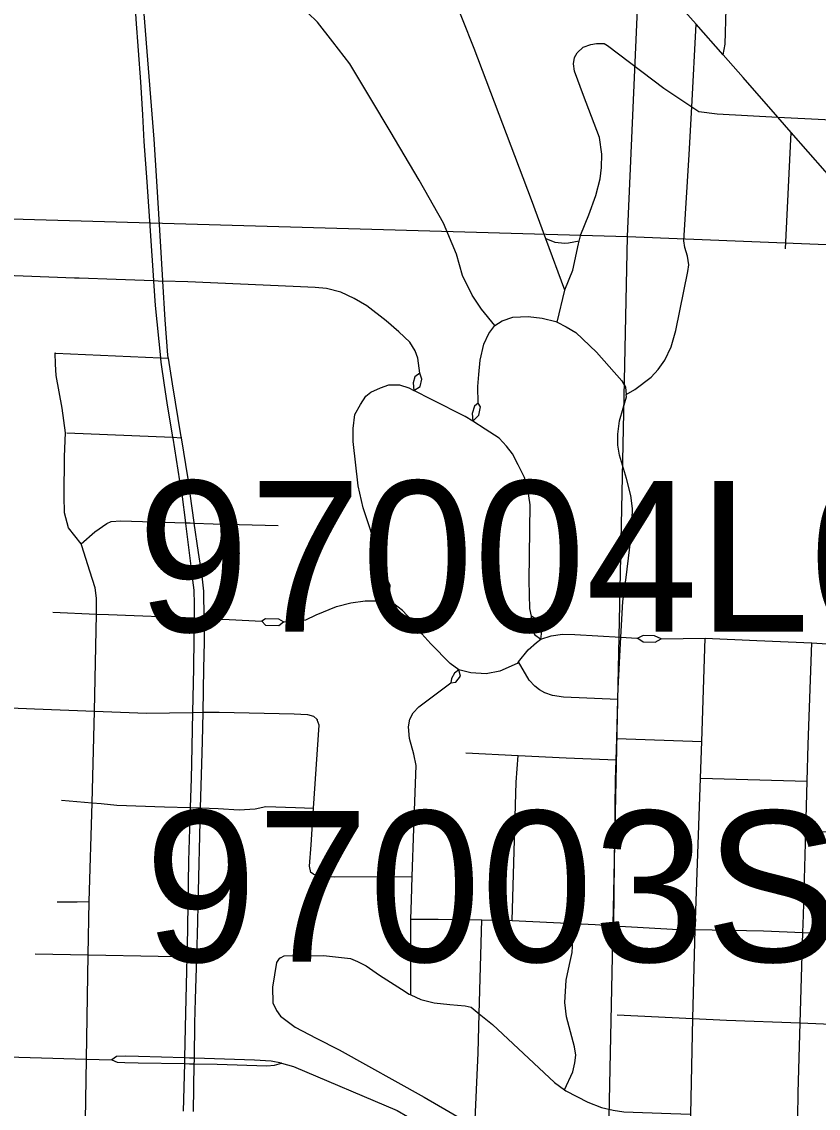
# Model space of a CAD drawing. Extents: x -157.2 to -99.3, y 12.2 to 46.2.
# Drawn here: x -148.991 to -148.41, y 37.727 to 38.52 of the extents above; entities that cross this region are included whole.
import ezdxf

# ---------------------------------------------------------------- set-up
doc = ezdxf.new("R2010")
doc.units = 0
for name, color, linetype in [('tdCoCityStreetMajor', 7, 'Continuous'), ('tdCoCityStreetMinor', 7, 'Continuous'), ('tdCoSectLine', 7, 'Continuous'), ('tdCoStrucPriMaintName', 7, 'Continuous')]:
    doc.layers.add(name, color=color, linetype=linetype)

msp = doc.modelspace()

# ---------------------------------------------------------------- linework, layer by layer
at = {"layer": 'tdCoCityStreetMajor'}
for p, q in [((-148.9, 38.40355), (-148.89756, 38.3677)), ((-148.89049, 38.36816), (-148.89271, 38.40402)), ((-148.88823, 38.33147), (-148.89049, 38.36816)), ((-148.87472, 38.21745), (-148.88106, 38.25614)), ((-148.88102, 38.21643), (-148.87596, 38.18538)), ((-148.86532, 38.15499), (-148.86963, 38.18634)), ((-148.87169, 38.15416), (-148.86756, 38.12116)), ((-148.8658, 38.04844), (-148.86647, 38.01645)), ((-148.86061, 37.94672), (-148.85976, 37.97885)), ((-148.86817, 37.94694), (-148.86817, 37.94694)), ((-148.87062, 37.83796), (-148.87141, 37.80716)), ((-148.8643, 37.80698), (-148.86347, 37.83777))]:
    msp.add_line(p, q, dxfattribs=at)
for points in [[(-148.33391, 38.33018), (-148.3553, 38.3548), (-148.42957, 38.43944), (-148.43948, 38.45074), (-148.46479, 38.47958), (-148.47939, 38.49615), (-148.49904, 38.51847), (-148.53951, 38.56441), (-148.54875, 38.57489), (-148.56689, 38.59549), (-148.59672, 38.62917), (-148.63689, 38.6745), (-148.6569, 38.69709), (-148.68924, 38.7289)], [(-148.90258, 38.58403), (-148.90422, 38.57543), (-148.90644, 38.56433), (-148.90816, 38.5483), (-148.90866, 38.53474), (-148.90792, 38.52216), (-148.90447, 38.47654), (-148.9031, 38.45247)], [(-148.89603, 38.45294), (-148.90175, 38.52611), (-148.90175, 38.54436), (-148.90077, 38.55817), (-148.89781, 38.57666), (-148.89607, 38.58245)], [(-148.9031, 38.45247), (-148.902, 38.43289), (-148.9, 38.40355)], [(-148.89271, 38.40402), (-148.8946, 38.43462), (-148.89603, 38.45294)], [(-148.89756, 38.3677), (-148.89509, 38.3314), (-148.89507, 38.33103)], [(-148.89507, 38.33103), (-148.89386, 38.31329), (-148.88999, 38.27504), (-148.88995, 38.27459)], [(-148.88421, 38.27534), (-148.88449, 38.27704), (-148.88646, 38.30293), (-148.88821, 38.33114), (-148.88823, 38.33147)], [(-148.88995, 38.27459), (-148.88967, 38.27186), (-148.88717, 38.25519)], [(-148.88106, 38.25614), (-148.88412, 38.27479), (-148.88421, 38.27534)], [(-148.88717, 38.25519), (-148.88523, 38.24227), (-148.88113, 38.21712), (-148.88102, 38.21643)], [(-148.86963, 38.18634), (-148.86969, 38.18678), (-148.87461, 38.2168), (-148.87472, 38.21745)], [(-148.87596, 38.18538), (-148.87438, 38.17568), (-148.87176, 38.15469), (-148.87169, 38.15416)], [(-148.86058, 38.12213), (-148.8623, 38.13302), (-148.86525, 38.15448), (-148.86532, 38.15499)], [(-148.86756, 38.12116), (-148.86698, 38.1165), (-148.8655, 38.10565), (-148.86525, 38.09529), (-148.86537, 38.08523), (-148.86537, 38.08512)], [(-148.85809, 38.08512), (-148.85835, 38.10491), (-148.85958, 38.11576), (-148.86058, 38.12213)], [(-148.86537, 38.08512), (-148.86575, 38.0509), (-148.8658, 38.04844)], [(-148.85825, 38.04828), (-148.85786, 38.06767), (-148.85809, 38.08495), (-148.85809, 38.08512)], [(-148.8589, 38.01629), (-148.8589, 38.01642), (-148.85825, 38.04828)], [(-148.86647, 38.01645), (-148.86647, 38.01631), (-148.86725, 37.97903)], [(-148.85976, 37.97885), (-148.85934, 37.99517), (-148.8589, 38.01629)], [(-148.86725, 37.97903), (-148.86747, 37.96804), (-148.86817, 37.94694)], [(-148.86817, 37.94694), (-148.86945, 37.90811), (-148.86995, 37.87574)], [(-148.86247, 37.87559), (-148.86061, 37.9467), (-148.86061, 37.94672)], [(-148.86995, 37.87574), (-148.87043, 37.84523), (-148.87062, 37.83796)], [(-148.86347, 37.83777), (-148.86279, 37.86348), (-148.86247, 37.87559)], [(-148.87141, 37.80716), (-148.87167, 37.79714), (-148.87242, 37.76419), (-148.87247, 37.76218)], [(-148.86523, 37.76203), (-148.8652, 37.76396), (-148.86476, 37.7895), (-148.8643, 37.80698)], [(-149.09343, 37.76721), (-149.09342, 37.76721), (-149.05925, 37.76677), (-148.944, 37.76334), (-148.92549, 37.76279)], [(-148.90605, 37.76524), (-148.91546, 37.76554), (-148.92211, 37.76529), (-148.92549, 37.76279)], [(-148.92549, 37.76279), (-148.92162, 37.7611), (-148.91595, 37.76085), (-148.90617, 37.76067)], [(-148.90617, 37.76067), (-148.87252, 37.76006), (-148.8688, 37.75999)], [(-148.8687, 37.76407), (-148.87242, 37.76419), (-148.90605, 37.76524)], [(-148.87247, 37.76218), (-148.87252, 37.76006), (-148.87332, 37.72535)], [(-148.86586, 37.72519), (-148.86527, 37.75992), (-148.86523, 37.76203)]]:
    msp.add_lwpolyline(points, dxfattribs=at)
at = {"layer": 'tdCoCityStreetMinor'}
for p, q in [((-148.43372, 38.35455), (-148.42957, 38.43944)), ((-149.07759, 38.33846), (-148.95278, 38.33356)), ((-148.79309, 38.32719), (-148.79318, 38.3272)), ((-148.96682, 38.27861), (-148.96662, 38.2786)), ((-148.72418, 38.11286), (-148.72643, 38.11925)), ((-148.72707, 38.09783), (-148.72706, 38.09785)), ((-148.72707, 38.09783), (-148.72707, 38.09783)), ((-148.96861, 38.08937), (-148.93666, 38.08805)), ((-148.80006, 38.08234), (-148.79972, 38.08234)), ((-148.55401, 38.07128), (-148.54219, 38.07062)), ((-148.54219, 38.07062), (-148.5416, 38.07059)), ((-148.5246, 38.07009), (-148.49246, 38.07045)), ((-148.77563, 38.01116), (-148.77554, 38.01091)), ((-148.55693, 37.99736), (-148.49486, 37.99503)), ((-148.49589, 37.96829), (-148.41806, 37.96623)), ((-148.41907, 37.92977), (-148.38155, 37.92854)), ((-148.70715, 37.81011), (-148.70718, 37.86541))]:
    msp.add_line(p, q, dxfattribs=at)
for points in [[(-148.47939, 38.49615), (-148.47781, 38.50404), (-148.47411, 38.63326), (-148.47376, 38.64634), (-148.47117, 38.74189), (-148.46985, 38.79041), (-148.46942, 38.80613), (-148.46647, 38.8663)], [(-148.72238, 38.44059), (-148.73631, 38.46397), (-148.75184, 38.48961), (-148.76417, 38.50564), (-148.77527, 38.51995), (-148.78242, 38.52685), (-148.80215, 38.54658), (-148.82163, 38.57198), (-148.83865, 38.59664), (-148.84161, 38.60256), (-148.84432, 38.61341), (-148.8458, 38.62821), (-148.84506, 38.65311), (-148.84235, 38.66421), (-148.8389, 38.67259), (-148.83273, 38.68394), (-148.82632, 38.69208), (-148.82361, 38.69454), (-148.81802, 38.69764)], [(-148.60047, 38.30121), (-148.59482, 38.32438), (-148.60865, 38.36192), (-148.61917, 38.39048), (-148.66109, 38.50071), (-148.6696, 38.52224), (-148.67688, 38.54066), (-148.68477, 38.5557), (-148.69241, 38.56779), (-148.70252, 38.57962), (-148.7137, 38.58986), (-148.72299, 38.59837), (-148.74247, 38.61292), (-148.77133, 38.63067), (-148.78527, 38.64241), (-148.78538, 38.64251), (-148.79426, 38.65361), (-148.80339, 38.6689), (-148.81128, 38.68197), (-148.81802, 38.69764)], [(-148.55005, 38.24833), (-148.54371, 38.25188), (-148.53187, 38.26101), (-148.52669, 38.26668), (-148.52176, 38.27334), (-148.51732, 38.2832), (-148.51387, 38.29504), (-148.50499, 38.3382), (-148.50425, 38.34288), (-148.50524, 38.34929), (-148.50721, 38.35571), (-148.50795, 38.36039), (-148.504, 38.42352), (-148.50219, 38.45825), (-148.49904, 38.51847)], [(-148.59482, 38.32438), (-148.59476, 38.32463), (-148.58908, 38.33894), (-148.58489, 38.35817), (-148.58436, 38.36032), (-148.58317, 38.36508), (-148.57725, 38.37938), (-148.57231, 38.39344), (-148.56911, 38.40577), (-148.56812, 38.4139), (-148.56788, 38.42377), (-148.5696, 38.43585), (-148.58119, 38.46643), (-148.58785, 38.48419), (-148.58859, 38.48961), (-148.58785, 38.4943), (-148.58588, 38.49775), (-148.58144, 38.5017), (-148.57577, 38.50367), (-148.57182, 38.50441), (-148.56615, 38.50441), (-148.56368, 38.50293), (-148.5225, 38.47186), (-148.50219, 38.45825)], [(-148.50219, 38.45825), (-148.4971, 38.45484), (-148.48378, 38.45311), (-148.43948, 38.45074)], [(-148.43948, 38.45074), (-148.40514, 38.4489), (-148.38267, 38.44769), (-148.33097, 38.4446), (-148.25512, 38.44008)], [(-148.646, 38.29874), (-148.65567, 38.31058), (-148.66257, 38.32093), (-148.66948, 38.33524), (-148.67392, 38.35077), (-148.68329, 38.37346), (-148.70104, 38.40478), (-148.72238, 38.44059)], [(-148.58436, 38.36032), (-148.59204, 38.35866), (-148.595, 38.35842), (-148.60191, 38.35916), (-148.60857, 38.36187), (-148.60865, 38.36192)], [(-148.95278, 38.33356), (-148.94929, 38.33342), (-148.92231, 38.33242)], [(-148.92231, 38.33242), (-148.89509, 38.3314), (-148.88821, 38.33114)], [(-148.79318, 38.3272), (-148.86989, 38.33046), (-148.88821, 38.33114)], [(-148.70054, 38.26381), (-148.70106, 38.26743), (-148.7022, 38.27477), (-148.70416, 38.28025), (-148.70799, 38.28645), (-148.716, 38.29396), (-148.72513, 38.3021), (-148.73943, 38.31295), (-148.74856, 38.31838), (-148.75842, 38.32306), (-148.76878, 38.32578), (-148.77716, 38.32652), (-148.79309, 38.32719)], [(-148.65802, 38.24192), (-148.65826, 38.25418), (-148.65756, 38.26282), (-148.65651, 38.27344), (-148.65405, 38.28501), (-148.65032, 38.29283), (-148.646, 38.29874), (-148.64062, 38.30219), (-148.63273, 38.30466), (-148.62164, 38.30515), (-148.61128, 38.30392), (-148.60141, 38.3017), (-148.60047, 38.30121), (-148.59377, 38.29775), (-148.58686, 38.29356), (-148.57182, 38.27926), (-148.55333, 38.2583), (-148.55061, 38.25361), (-148.55005, 38.24833)], [(-148.94739, 38.1379), (-148.94785, 38.13935), (-148.95711, 38.15094), (-148.95992, 38.16194), (-148.96013, 38.17402), (-148.95992, 38.20313), (-148.95927, 38.22039), (-148.96164, 38.23829), (-148.96617, 38.26222), (-148.9666, 38.27042), (-148.96682, 38.27861)], [(-148.96662, 38.2786), (-148.88999, 38.27504), (-148.88412, 38.27479)], [(-148.70054, 38.26381), (-148.70438, 38.26118), (-148.70543, 38.25675), (-148.70492, 38.2512)], [(-148.70492, 38.2512), (-148.70053, 38.25418), (-148.69924, 38.25955), (-148.70054, 38.26381)], [(-148.72643, 38.11925), (-148.72752, 38.12231), (-148.73113, 38.13253), (-148.74198, 38.16557), (-148.74568, 38.1816), (-148.74938, 38.21391), (-148.74938, 38.22352), (-148.74815, 38.23363), (-148.74395, 38.24103), (-148.74001, 38.2472), (-148.73631, 38.24991), (-148.7294, 38.25312), (-148.72324, 38.25534), (-148.71559, 38.25534), (-148.70869, 38.25312), (-148.70492, 38.2512)], [(-148.66207, 38.22875), (-148.66751, 38.23216), (-148.69167, 38.24449), (-148.70492, 38.2512)], [(-148.65802, 38.24192), (-148.66083, 38.2397), (-148.66258, 38.23456), (-148.66207, 38.22875)], [(-148.66207, 38.22875), (-148.65767, 38.23316), (-148.65639, 38.23923), (-148.65802, 38.24192)], [(-148.554, 38.07135), (-148.55259, 38.09726), (-148.55012, 38.11477), (-148.54593, 38.14905), (-148.54543, 38.16508), (-148.54667, 38.1747), (-148.54987, 38.18703), (-148.55505, 38.20404), (-148.55604, 38.21144), (-148.55604, 38.21933), (-148.55505, 38.2292), (-148.55234, 38.23832), (-148.54987, 38.2467), (-148.55005, 38.24833)], [(-148.61909, 38.08663), (-148.62038, 38.09214), (-148.6209, 38.11255), (-148.62016, 38.16779), (-148.62188, 38.17913), (-148.62435, 38.18777), (-148.62879, 38.19689), (-148.63298, 38.20503), (-148.63742, 38.2107), (-148.64284, 38.21637), (-148.65296, 38.22303), (-148.66207, 38.22875)], [(-148.95836, 38.22035), (-148.88113, 38.21712), (-148.87461, 38.2168)], [(-148.94785, 38.13935), (-148.93775, 38.1481), (-148.92912, 38.15427), (-148.92592, 38.15575), (-148.91876, 38.15624), (-148.87176, 38.15469), (-148.86834, 38.15458)], [(-148.86834, 38.15458), (-148.86525, 38.15448), (-148.85144, 38.15402), (-148.80409, 38.15279)], [(-148.93666, 38.08805), (-148.93663, 38.09962), (-148.93771, 38.10716), (-148.94159, 38.11946), (-148.94739, 38.1379)], [(-148.72418, 38.11286), (-148.72715, 38.10891), (-148.72774, 38.10225), (-148.72707, 38.09783)], [(-148.72706, 38.09785), (-148.72283, 38.10237), (-148.72225, 38.10914), (-148.72418, 38.11286)], [(-148.79972, 38.08234), (-148.79107, 38.08259), (-148.78382, 38.08383), (-148.77632, 38.08758), (-148.76157, 38.09358), (-148.75107, 38.09633), (-148.74057, 38.09783), (-148.72707, 38.09783)], [(-148.62869, 38.05322), (-148.62959, 38.05209), (-148.64234, 38.04634), (-148.65234, 38.04459), (-148.66333, 38.04509), (-148.67208, 38.04734), (-148.67858, 38.05209), (-148.69258, 38.06634), (-148.69908, 38.07359), (-148.70683, 38.08358), (-148.71333, 38.09058), (-148.71958, 38.09558), (-148.72707, 38.09783)], [(-148.94608, 37.61479), (-148.9451, 37.68921), (-148.944, 37.76334), (-148.94273, 37.8394), (-148.942, 37.87822), (-148.93988, 37.95036), (-148.93814, 38.0172), (-148.93666, 38.08805)], [(-148.93666, 38.08805), (-148.92789, 38.08768), (-148.86537, 38.08523), (-148.8613, 38.08507)], [(-148.8613, 38.08507), (-148.85809, 38.08495), (-148.83985, 38.08423), (-148.81606, 38.08284)], [(-148.80006, 38.08234), (-148.80364, 38.08427), (-148.81322, 38.0845), (-148.81606, 38.08284)], [(-148.61909, 38.08663), (-148.62019, 38.08287), (-148.61692, 38.07318), (-148.61234, 38.06984)], [(-148.61234, 38.06984), (-148.61166, 38.07563), (-148.61598, 38.08439), (-148.61909, 38.08663)], [(-148.81606, 38.08284), (-148.81333, 38.08007), (-148.80353, 38.07971), (-148.80006, 38.08234)], [(-148.62869, 38.05322), (-148.62869, 38.05322), (-148.62159, 38.06209), (-148.61559, 38.06734), (-148.61234, 38.06984)], [(-148.61234, 38.06984), (-148.60484, 38.07209), (-148.59659, 38.07334), (-148.5876, 38.07309), (-148.55401, 38.07128)], [(-148.55736, 37.98164), (-148.55693, 37.99736), (-148.55614, 38.02587), (-148.55608, 38.02801), (-148.55579, 38.03857), (-148.55401, 38.07128), (-148.554, 38.07135)], [(-148.5246, 38.07009), (-148.52934, 38.07212), (-148.53774, 38.07236), (-148.5416, 38.07059)], [(-148.5416, 38.07059), (-148.53763, 38.06792), (-148.52887, 38.06757), (-148.5246, 38.07009)], [(-148.50433, 37.65343), (-148.50297, 37.72319), (-148.5013, 37.79289), (-148.49976, 37.85782), (-148.49589, 37.96829), (-148.49486, 37.99503), (-148.49246, 38.07045)], [(-148.49246, 38.07045), (-148.45464, 38.06882), (-148.41461, 38.0671), (-148.36245, 38.06372), (-148.34172, 38.06277), (-148.26466, 38.05921)], [(-148.44166, 37.06708), (-148.44001, 37.13419), (-148.43986, 37.14015), (-148.43798, 37.21806), (-148.43705, 37.25675), (-148.43604, 37.29351), (-148.43405, 37.36608), (-148.43359, 37.38252), (-148.43039, 37.49892), (-148.43014, 37.50907), (-148.42834, 37.58149), (-148.42768, 37.60816), (-148.42664, 37.65011), (-148.42491, 37.7207), (-148.42447, 37.73862), (-148.42301, 37.78991), (-148.42113, 37.85579), (-148.42077, 37.86833), (-148.41907, 37.92977), (-148.41806, 37.96623), (-148.41732, 37.99287), (-148.41461, 38.0671)], [(-148.55614, 38.02587), (-148.59592, 38.02749), (-148.60386, 38.02862), (-148.60936, 38.03057), (-148.61325, 38.03283), (-148.61682, 38.03543), (-148.62087, 38.0398), (-148.62869, 38.05322)], [(-148.67805, 38.03795), (-148.67437, 38.03849), (-148.6711, 38.04281), (-148.67208, 38.04734)], [(-148.67208, 38.04734), (-148.67531, 38.04492), (-148.67764, 38.04106), (-148.67805, 38.03795)], [(-148.70718, 37.86541), (-148.70671, 37.87961), (-148.70614, 37.89665), (-148.70499, 37.93154), (-148.70326, 37.97766), (-148.70499, 37.9858), (-148.70819, 37.99729), (-148.70882, 38.00574), (-148.70803, 38.01132), (-148.70564, 38.01611), (-148.70133, 38.02041), (-148.67805, 38.03795)], [(-149.06779, 38.02403), (-149.02506, 38.02069), (-149.0238, 38.02064), (-148.982, 38.01896), (-148.93814, 38.0172)], [(-148.93814, 38.0172), (-148.90017, 38.01584), (-148.86647, 38.01631), (-148.8589, 38.01642), (-148.84715, 38.01658), (-148.7924, 38.01535), (-148.78254, 38.01486), (-148.77834, 38.01362), (-148.77563, 38.01116)], [(-148.77825, 37.94651), (-148.77415, 38.00697), (-148.77554, 38.01091)], [(-148.66712, 37.98674), (-148.62887, 37.98494), (-148.59388, 37.98329), (-148.55736, 37.98164)], [(-148.63324, 37.86437), (-148.63027, 37.96533), (-148.62887, 37.98494)], [(-148.55914, 37.8607), (-148.55882, 37.88536), (-148.55777, 37.96705), (-148.55736, 37.98164)], [(-148.96213, 37.95238), (-148.93988, 37.95036), (-148.93988, 37.95036)], [(-148.93988, 37.95036), (-148.93321, 37.94975), (-148.92187, 37.94852), (-148.8871, 37.94753), (-148.86817, 37.94694), (-148.86412, 37.94681)], [(-148.86412, 37.94681), (-148.86061, 37.9467), (-148.84789, 37.9463), (-148.8326, 37.94531), (-148.82076, 37.94605), (-148.81311, 37.94778), (-148.79141, 37.94704), (-148.77825, 37.94651)], [(-148.77834, 37.89821), (-148.78032, 37.89945), (-148.7813, 37.90413), (-148.78007, 37.91967), (-148.77825, 37.94651)], [(-148.77834, 37.89821), (-148.77292, 37.89649), (-148.76305, 37.89624), (-148.70614, 37.89665)], [(-148.96541, 37.87817), (-148.95073, 37.87817), (-148.942, 37.87822)], [(-148.70718, 37.86541), (-148.68735, 37.86541), (-148.6554, 37.86492)], [(-148.66048, 37.7138), (-148.65813, 37.76779), (-148.65733, 37.79647), (-148.6554, 37.86492)], [(-148.6554, 37.86492), (-148.6395, 37.86467), (-148.63324, 37.86437), (-148.58809, 37.86221), (-148.57267, 37.86147), (-148.55914, 37.8607)], [(-148.59496, 37.74087), (-148.58908, 37.75398), (-148.5876, 37.76064), (-148.58686, 37.76632), (-148.58785, 37.77223), (-148.59352, 37.79418), (-148.59476, 37.80454), (-148.59377, 37.82082), (-148.59155, 37.83241), (-148.58958, 37.84104), (-148.58884, 37.85435), (-148.58809, 37.86221)], [(-148.55914, 37.8607), (-148.51176, 37.85802), (-148.49976, 37.85782)], [(-148.49976, 37.85782), (-148.44986, 37.85703), (-148.42113, 37.85579), (-148.42113, 37.85579)], [(-148.42113, 37.85579), (-148.348, 37.85357), (-148.30757, 37.85234), (-148.30492, 37.85231)], [(-148.98139, 37.84006), (-148.94273, 37.8394), (-148.94254, 37.8394)], [(-148.94254, 37.8394), (-148.89155, 37.83853), (-148.87062, 37.83796), (-148.86347, 37.83777)], [(-148.80238, 37.83731), (-148.80339, 37.83684), (-148.80536, 37.83389), (-148.80807, 37.81588), (-148.80782, 37.80429), (-148.80536, 37.79887), (-148.8024, 37.79467), (-148.79155, 37.78654), (-148.77626, 37.77865), (-148.75949, 37.77001), (-148.69759, 37.73549), (-148.66159, 37.71453), (-148.66048, 37.7138)], [(-148.80238, 37.83731), (-148.79969, 37.83857), (-148.77108, 37.83882), (-148.75135, 37.83684), (-148.74617, 37.83463), (-148.73976, 37.83142), (-148.73014, 37.82451), (-148.71412, 37.81432), (-148.70844, 37.8107), (-148.70715, 37.81011), (-148.69981, 37.80676), (-148.69019, 37.80429), (-148.67885, 37.80306), (-148.66751, 37.80232), (-148.66331, 37.80133), (-148.65733, 37.79647)], [(-148.65733, 37.79647), (-148.64753, 37.78851), (-148.6024, 37.74634), (-148.59496, 37.74087), (-148.59402, 37.74017), (-148.57799, 37.73179), (-148.56812, 37.72809), (-148.55949, 37.72612), (-148.55185, 37.72489), (-148.51757, 37.72365), (-148.50297, 37.72319)], [(-148.55664, 37.79562), (-148.5013, 37.79289), (-148.47674, 37.79168), (-148.42301, 37.78991), (-148.34917, 37.78666)], [(-148.8688, 37.75999), (-148.86527, 37.75992), (-148.84863, 37.75962), (-148.81237, 37.75839), (-148.8067, 37.75888), (-148.80164, 37.76029)], [(-148.80164, 37.76029), (-148.80917, 37.76184), (-148.82125, 37.76258), (-148.8652, 37.76396), (-148.8687, 37.76407)], [(-148.80164, 37.76029), (-148.79289, 37.75789), (-148.71718, 37.72583), (-148.70214, 37.71696), (-148.65677, 37.68218), (-148.65035, 37.67528), (-148.63778, 37.66073), (-148.6289, 37.65407), (-148.62298, 37.65185), (-148.61731, 37.65037), (-148.61262, 37.64988), (-148.60547, 37.65013), (-148.58007, 37.65555), (-148.57563, 37.65604), (-148.5724, 37.65619)]]:
    msp.add_lwpolyline(points, dxfattribs=at)
at = {"layer": 'tdCoSectLine'}
for points in [[(-148.54907, 38.36355), (-148.50531, 39.35799)], [(-149.55052, 38.39228), (-148.54907, 38.36355)], [(-148.5697, 37.3709), (-148.54907, 38.36355)], [(-148.54907, 38.36355), (-147.53858, 38.32305)]]:
    msp.add_lwpolyline(points, dxfattribs=at)

# ---------------------------------------------------------------- texts
at = {"layer": 'tdCoStrucPriMaintName'}
for s, p in [('97004L077', (-148.90686, 38.07522)), ('97003S077', (-148.90152, 37.8344))]:
    msp.add_text(s, height=0.11, dxfattribs=at).set_placement(p)

doc.saveas('drawing.dxf')
